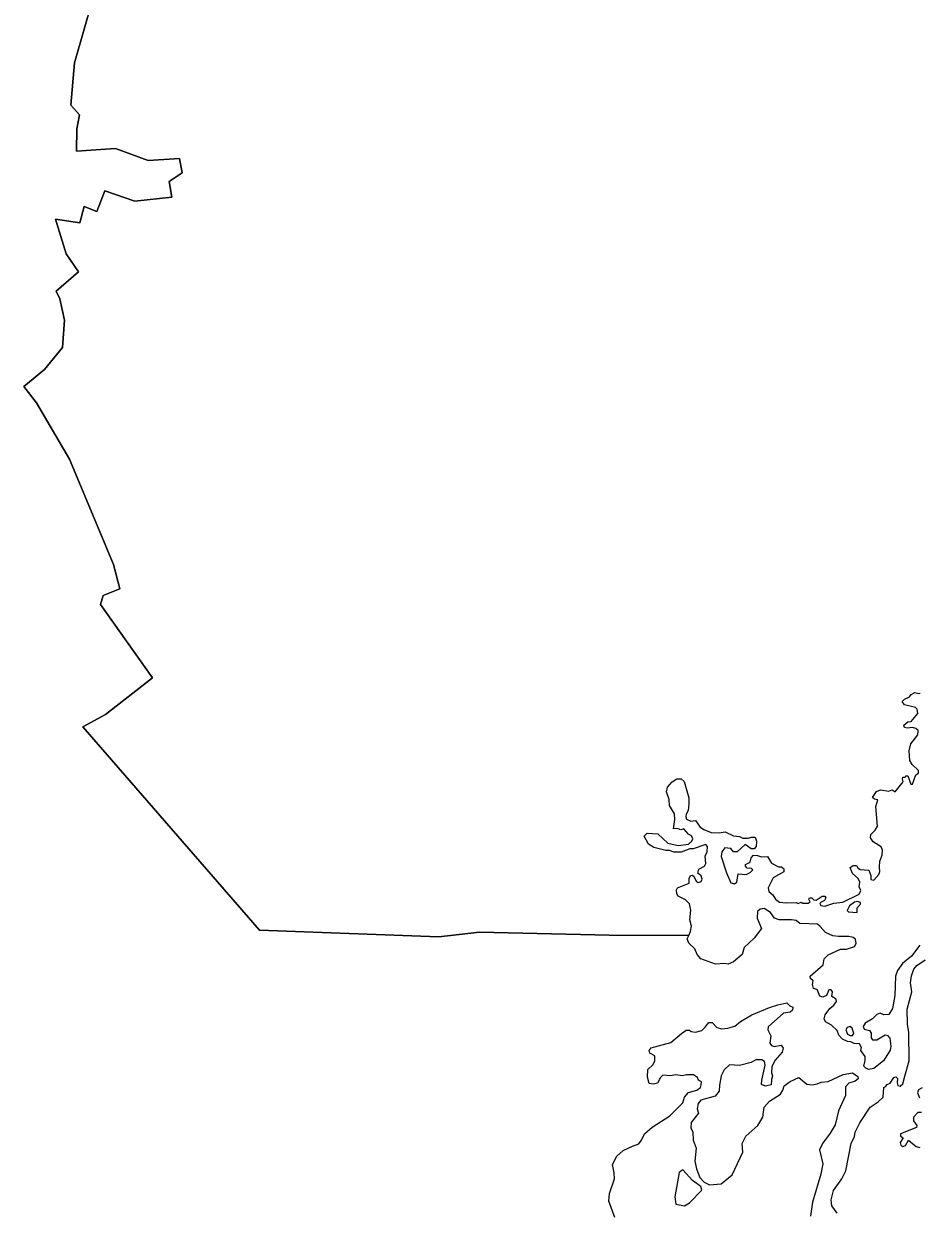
# Model space of a CAD drawing. Extents: x 369010 to 735936, y 6377141 to 6616555.
# Drawn here: x 443665 to 445908, y 6475191 to 6478163 of the extents above; entities that cross this region are included whole.
import ezdxf

# ---------------------------------------------------------------- set-up
doc = ezdxf.new("R2010")
doc.units = 0
doc.header["$LTSCALE"] = 40
doc.layers.add('3', color=7, linetype='Continuous', lineweight=13)

msp = doc.modelspace()

# ---------------------------------------------------------------- linework, layer by layer
at = {"layer": '3'}
for points in [[(445503.17, 6475939.1), (445502.35, 6475922.71), (445512.77, 6475897.06), (445494.57, 6475872.89), (445469.74, 6475848.9), (445464.78, 6475831.35), (445442.77, 6475813.15), (445429.53, 6475807.19), (445419.76, 6475808.84), (445397.58, 6475807.35), (445361.01, 6475820.93), (445351.41, 6475831.35), (445345.62, 6475846.25), (445330.55, 6475859.98), (445326.75, 6475870.91), (445330.72, 6475879.51), (445130.96, 6475880.51), (444806.57, 6475887.29), (444704.45, 6475875.71), (444255.44, 6475892.59), (443813.05, 6476401.84), (443869.98, 6476432.96), (443987.65, 6476524.81), (443857.57, 6476708.69), (443864.02, 6476730.7), (443905.4, 6476747.42), (443889.84, 6476808.32), (443780.11, 6477072.47), (443697.36, 6477213.64), (443665.09, 6477255.02), (443716.89, 6477296.89), (443762.07, 6477352.5), (443767.2, 6477421.18), (443755.62, 6477474.15), (443746.52, 6477493.67), (443802.12, 6477541.51), (443771.18, 6477586.85), (443745.03, 6477673.58), (443805.77, 6477664.47), (443816.19, 6477705.85), (443848.47, 6477692.94), (443868, 6477744.74), (443942.97, 6477718.76), (444036.15, 6477729.19), (444029.53, 6477767.91), (444061.97, 6477789.93), (444055.51, 6477826.17), (443976.57, 6477821.04), (443895.14, 6477850.83), (443796.83, 6477844.38), (443797.99, 6477899.99), (443804.61, 6477934.91), (443783.09, 6477959.4), (443792.03, 6478065.49), (443837.38, 6478223.55)], [(443837.38, 6478223.55), (443792.03, 6478065.49), (443783.09, 6477959.4), (443804.61, 6477934.91), (443797.99, 6477899.99), (443796.83, 6477844.38), (443895.14, 6477850.83), (443976.57, 6477821.04), (444055.51, 6477826.17), (444061.97, 6477789.93), (444029.53, 6477767.91), (444036.15, 6477729.19), (443942.97, 6477718.76), (443868, 6477744.74), (443848.47, 6477692.94), (443816.19, 6477705.85), (443805.77, 6477664.47), (443745.03, 6477673.58), (443771.18, 6477586.85)], [(443771.18, 6477586.85), (443802.12, 6477541.51), (443746.52, 6477493.67), (443755.62, 6477474.15), (443767.2, 6477421.18), (443762.07, 6477352.5), (443716.89, 6477296.89), (443665.09, 6477255.02), (443697.36, 6477213.64), (443780.11, 6477072.47), (443889.84, 6476808.32), (443905.4, 6476747.42), (443864.02, 6476730.7), (443857.57, 6476708.69), (443987.65, 6476524.81), (443869.98, 6476432.96), (443813.05, 6476401.84), (444255.44, 6475892.59), (444704.45, 6475875.71), (444806.57, 6475887.29), (445130.96, 6475880.51), (445330.72, 6475879.51), (445335.35, 6475889.61), (445337.17, 6475902.68), (445333.2, 6475918.57), (445335.68, 6475943.07), (445332.54, 6475958.96), (445322.61, 6475968.72), (445304.24, 6475977.49), (445300.76, 6475983.78), (445299.94, 6475993.71), (445302.42, 6475998.35), (445331.71, 6476010.1), (445331.55, 6476022.01), (445335.02, 6476029.79), (445339.16, 6476030.62), (445343.13, 6476027.97), (445348.76, 6476015.56), (445353.89, 6476012.08), (445361.5, 6476014.4), (445364.32, 6476020.36), (445361.67, 6476028.63), (445353.39, 6476035.75), (445355.55, 6476045.18), (445369.78, 6476052.96), (445373.25, 6476059.91), (445371.6, 6476078.45), (445376.56, 6476089.04), (445377.39, 6476102.45), (445373.59, 6476107.25), (445341.97, 6476096.32), (445333.04, 6476096.49), (445312.02, 6476087.72), (445292.98, 6476088.21), (445282.89, 6476092.02), (445272.79, 6476092.02), (445243.33, 6476099.8), (445229.93, 6476108.41), (445218.67, 6476128.27), (445226.12, 6476135.38), (445253.1, 6476134.22), (445278.26, 6476110.23), (445303.91, 6476104.6), (445329.89, 6476108.41), (445338.5, 6476115.69), (445340.65, 6476121.81), (445337.17, 6476128.6), (445329.89, 6476133.23), (445318.47, 6476146.14), (445311.02, 6476144.16), (445301.26, 6476146.97), (445292.16, 6476146.31), (445295.63, 6476169.81), (445294.81, 6476184.04), (445282.23, 6476205.06), (445281.9, 6476219.79), (445275.11, 6476238.99), (445277.26, 6476250.57), (445288.85, 6476264.31), (445300.43, 6476272.09), (445311.52, 6476272.09), (445318.8, 6476265.14), (445330.55, 6476224.09), (445331.22, 6476209.03), (445329.23, 6476192.15), (445324.1, 6476183.21), (445323.6, 6476176.43), (445325.26, 6476170.8), (445336.18, 6476166), (445347.27, 6476167.16), (445358.86, 6476150.94), (445368.79, 6476144.65), (445386.99, 6476137.7), (445407.18, 6476136.87), (445421.42, 6476139.36), (445442.77, 6476129.09), (445457.83, 6476126.94), (445466.43, 6476122.97), (445479.34, 6476122.97), (445487.45, 6476125.62)], [(445847.59, 6476239.49), (445867.78, 6476264.48), (445865.79, 6476270.93), (445866.46, 6476276.39), (445872.58, 6476276.39), (445875.06, 6476279.04), (445879.37, 6476279.54), (445886.65, 6476258.68), (445891.12, 6476258.68), (445899.72, 6476282.02), (445906.01, 6476286.32), (445906.01, 6476292.78), (445889.79, 6476307.34), (445884.17, 6476317.77), (445882.34, 6476341.6), (445886.48, 6476359.64), (445904.03, 6476381.98), (445905.35, 6476392.74), (445899.72, 6476397.54), (445891.28, 6476400.52), (445877.38, 6476398.53), (445870.92, 6476400.19), (445869.6, 6476406.48), (445879.53, 6476414.26), (445887.31, 6476415.58), (445904.69, 6476435.28), (445903.03, 6476446.2), (445898.73, 6476450.83), (445871.26, 6476456.96), (445865.13, 6476465.89), (445870.76, 6476471.52), (445883.67, 6476476.98), (445887.64, 6476483.44), (445896.58, 6476488.24), (445906.51, 6476485.26), (445910.48, 6476486.42)], [(445487.45, 6476125.62), (445497.05, 6476125.95), (445500.2, 6476115.69), (445499.04, 6476101.95), (445494.57, 6476096.82), (445486.96, 6476096.32), (445471.89, 6476107.25), (445452.2, 6476088.55), (445442.6, 6476089.04), (445435.81, 6476097.65), (445420.59, 6476098.64), (445413.8, 6476089.04), (445412.15, 6476076.96), (445424.73, 6476036.25), (445435.98, 6476011.42), (445445.41, 6476009.1), (445451.37, 6476012.58), (445454.52, 6476033.6), (445474.21, 6476032.44), (445484.64, 6476036.74), (445491.42, 6476043.86), (445487.45, 6476047.34), (445477.19, 6476048.33), (445472.89, 6476053.13), (445472.56, 6476057.43), (445484.14, 6476063.22), (445487.29, 6476073.98), (445492.42, 6476080.44), (445502.84, 6476080.11), (445512.77, 6476076.3), (445527.67, 6476077.13), (445537.6, 6476060.41), (445555.31, 6476051.64), (445562.92, 6476050.98), (445568.55, 6476046.67), (445568.38, 6476039.23), (445541.74, 6476024.16), (445529.32, 6475998.84), (445530.98, 6475989.74), (445541.24, 6475980.8), (445548.19, 6475970.54), (445557.96, 6475962.43), (445574.67, 6475960.94), (445599.99, 6475962.27), (445604.96, 6475959.45), (445611.75, 6475962.43), (445616.55, 6475960.28), (445629.95, 6475960.11), (445635.08, 6475963.76), (445630.94, 6475970.04), (445633.43, 6475973.85), (445638.56, 6475973.52), (445644.18, 6475968.72), (445649.32, 6475967.89), (445664.38, 6475977.82), (445671.33, 6475978.15), (445674.31, 6475973.85), (445670.33, 6475966.73), (445662.22, 6475963.09), (445659.25, 6475959.29), (445661.73, 6475954.65), (445671.66, 6475953), (445694.17, 6475960.11), (445716.18, 6475962.43), (445757.55, 6475983.29), (445761.36, 6475991.89), (445757.55, 6476001.49), (445758.88, 6476013.08), (445754.58, 6476022.51), (445740.51, 6476034.59), (445734.88, 6476049.65), (445742.16, 6476055.11), (445750.77, 6476054.29), (445753.42, 6476049.65), (445759.87, 6476044.85), (445781.55, 6476042.7), (445786.35, 6476029.79), (445786.52, 6476019.37), (445794.46, 6476018.21), (445806.71, 6476032.27), (445809.52, 6476039.56), (445808.36, 6476050.81), (445808.86, 6476065.38), (445814.65, 6476080.93), (445816.14, 6476093.01), (445812.83, 6476101.46), (445792.14, 6476113.87), (445786.19, 6476123.8), (445786.52, 6476132.07), (445797.77, 6476143.33), (445803.07, 6476153.42), (445798.93, 6476202.08), (445804.56, 6476219.13), (445795.46, 6476221.28), (445791.15, 6476224.92), (445800.59, 6476239.82), (445810.85, 6476244.29), (445832.03, 6476240.64), (445840.31, 6476244.12), (445847.59, 6476239.49)], [(445909.65, 6475855.35), (445888.3, 6475827.88), (445866.29, 6475809.01), (445853.38, 6475791.47), (445848.42, 6475777.73), (445846.43, 6475728.74), (445840.64, 6475696.47), (445831.87, 6475681.08), (445819.45, 6475680.58), (445810.02, 6475684.88), (445801.41, 6475681.41), (445791.15, 6475670.32), (445772.62, 6475659.89), (445767.15, 6475651.28), (445769.8, 6475644.5), (445783.04, 6475641.52), (445787.35, 6475634.57), (445787.51, 6475622.98), (445790.99, 6475618.18), (445801.25, 6475618.18), (445822.27, 6475630.27), (445828.22, 6475628.94), (445833.85, 6475621.99), (445836.83, 6475602.46), (445834.84, 6475592.03), (445818.46, 6475565.39), (445794.3, 6475546.52), (445780.56, 6475544.04), (445774.11, 6475547.35), (445769.47, 6475552.15), (445772.12, 6475566.22), (445772.12, 6475576.48), (445761.53, 6475591.54), (445763.18, 6475598.99), (445758.38, 6475608.25), (445744.65, 6475608.42), (445736.54, 6475613.38), (445728.26, 6475613.88), (445715.35, 6475619.51), (445706.25, 6475629.93), (445702.28, 6475641.52), (445687.88, 6475654.43), (445672.82, 6475662.87), (445669.84, 6475670.65), (445671.99, 6475680.91), (445683.57, 6475696.8), (445693.84, 6475705.07), (445700.95, 6475714.01), (445700.12, 6475719.47), (445689.2, 6475726.59), (445690.69, 6475738.17), (445686.72, 6475744.46), (445681.42, 6475743.64), (445675.96, 6475729.4), (445666.53, 6475725.1), (445658.75, 6475727.25), (445651.8, 6475744.46), (445643.19, 6475746.61), (445640.38, 6475756.21), (445642.03, 6475765.48), (445635.25, 6475771.27), (445635.08, 6475777.73), (445667.19, 6475806.03), (445669.84, 6475820.59), (445679.6, 6475830.86), (445710.55, 6475845.42), (445725.28, 6475845.42), (445745.8, 6475851.54), (445750.11, 6475859.32), (445748.45, 6475869.92), (445742.33, 6475874.38), (445731.24, 6475876.87), (445705.26, 6475876.87), (445691.52, 6475878.52), (445673.31, 6475886.8), (445660.07, 6475902.19), (445652.96, 6475907.65), (445608.77, 6475909.8), (445599.99, 6475916.92), (445587.75, 6475918.9), (445556.96, 6475918.57), (445545.38, 6475922.71), (445535.45, 6475936.94), (445519.56, 6475946.87), (445509.13, 6475945.72), (445503.17, 6475939.1)], [(445877.21, 6475694.81), (445889.46, 6475738.01), (445885.99, 6475760.52), (445888.14, 6475778.56), (445893.93, 6475794.78), (445902.04, 6475804.38), (445922.89, 6475818.11)], [(445189.38, 6475351.72), (445205.43, 6475357.85), (445212.22, 6475366.45), (445220, 6475382.84), (445238.87, 6475399.06), (445283.39, 6475427.69), (445316.16, 6475460.29), (445320.13, 6475474.53), (445330.06, 6475485.95), (445350.75, 6475491.57), (445360.35, 6475498.36), (445361.5, 6475505.48), (445362.17, 6475513.09), (445355.38, 6475517.23), (445352.24, 6475524.01), (445342.47, 6475530.14), (445324.76, 6475530.47), (445314.83, 6475528.15), (445297.62, 6475530.14), (445285.04, 6475527.49), (445265.84, 6475529.47), (445259.72, 6475523.68), (445252.6, 6475509.45), (445242.67, 6475506.63), (445231.75, 6475508.62), (445226.95, 6475524.18), (445228.27, 6475543.38), (445240.52, 6475554.96), (445245.82, 6475564.56), (445245.82, 6475578.13), (445233.24, 6475584.92), (445231.75, 6475591.37), (445236.38, 6475597.66), (445285.37, 6475610.9), (445312.35, 6475634.07), (445324.1, 6475642.02), (445332.37, 6475642.35), (445337.01, 6475639.2), (445347.6, 6475637.38), (445362.99, 6475641.52), (445371.76, 6475649.46), (445380.87, 6475661.71), (445388.98, 6475661.71), (445400.73, 6475648.8), (445413.14, 6475645.66), (445428.2, 6475646.82), (445446.41, 6475652.11), (445460.47, 6475663.53), (445488.94, 6475680.41), (445532.47, 6475699.28), (445553.98, 6475705.74), (445576.16, 6475711.03), (445583.78, 6475703.25), (445591.39, 6475699.78), (445590.56, 6475692.16), (445584.44, 6475687.2), (445567.56, 6475684.55), (445529.66, 6475650.62), (445528.5, 6475643.01), (445536.11, 6475627.62), (445533.46, 6475609.74), (445537.6, 6475603.78), (445544.88, 6475601.47), (445562.26, 6475604.61), (445567.23, 6475597.33), (445564.41, 6475587.23), (445547.03, 6475566.71), (445538.76, 6475550.99), (445537.77, 6475535.43), (445540.58, 6475527.82), (445537.93, 6475518.88), (445537.1, 6475505.48), (445522.54, 6475502.17), (445512.94, 6475506.3), (445513.6, 6475516.9), (445522.37, 6475554.63), (445520.06, 6475563.4), (445513.77, 6475567.54), (445498.54, 6475567.54), (445486.79, 6475561.58), (445457.5, 6475553.97), (445432.67, 6475554.96), (445419.43, 6475542.88), (445411.82, 6475527.49), (445407.68, 6475504.48), (445406.52, 6475489.26), (445396.76, 6475477.17), (445360.84, 6475466.75), (445354.39, 6475458.8), (445351.41, 6475445.4), (445354.72, 6475434.47), (445337.01, 6475411.14), (445335.52, 6475397.4), (445341.15, 6475386.97), (445341.81, 6475366.95), (445349.26, 6475346.43), (445345.45, 6475314.32), (445350.41, 6475294.46), (445358.19, 6475273.11), (445369.12, 6475261.19)], [(445701.95, 6475183.74), (445689.04, 6475201.78), (445687.22, 6475217.33), (445693.5, 6475240.34), (445714.19, 6475270.13), (445723.63, 6475289.82), (445737.2, 6475358.51), (445745.64, 6475375.55), (445747.62, 6475386.64), (445759.04, 6475409.98), (445784.7, 6475449.37), (445804.89, 6475462.44), (445817.3, 6475474.53), (445819.12, 6475498.69), (445824.42, 6475502.17), (445827.89, 6475506.14), (445834.68, 6475509.45), (445844.28, 6475523.35), (445849.41, 6475525.34), (445853.22, 6475520.7), (445852.72, 6475510.27), (445854.04, 6475503.99), (445860.17, 6475501.83), (445867.12, 6475507.46), (445871.75, 6475526.83), (445882.68, 6475565.06), (445881.68, 6475636.72), (445878.7, 6475656.91), (445877.21, 6475694.81)], [(445369.12, 6475261.19), (445382.85, 6475255.07), (445411.49, 6475256.89), (445439.12, 6475279.56), (445465.77, 6475336.33), (445464.28, 6475358.18), (445473.72, 6475376.38), (445503.34, 6475403.52), (445516.25, 6475423.88), (445519.23, 6475449.2), (445532.47, 6475463.93), (445560.27, 6475481.81), (445566.56, 6475491.9), (445569.21, 6475502.83), (445584.27, 6475513.92), (445606.28, 6475523.68), (445626.64, 6475507.13), (445639.88, 6475505.48), (445652.29, 6475507.46), (445662.39, 6475511.93), (445679.77, 6475513.42), (445717.17, 6475530.8), (445740.34, 6475534.93), (445754.08, 6475526), (445755.07, 6475520.37), (445747.62, 6475514.58), (445731.74, 6475509.28), (445722.8, 6475499.85), (445723.13, 6475478.66), (445705.75, 6475440.1), (445697.48, 6475405.35), (445684.57, 6475383.83), (445665.37, 6475358.67), (445658.25, 6475342.78), (445666.2, 6475307.53), (445661.07, 6475281.55), (445640.71, 6475211.71), (445635.25, 6475176.45)], [(445915.45, 6475497.86), (445906.34, 6475492.73), (445903.36, 6475485.12), (445908.49, 6475472.37)], [(445913.13, 6475435.96), (445904.03, 6475435.63), (445893.1, 6475424.05), (445893.1, 6475414.78), (445901.87, 6475403.19), (445900.72, 6475398.23), (445861.33, 6475382.34), (445861.33, 6475376.38), (445867.45, 6475372.24), (445860.5, 6475361.16), (445862.15, 6475354.37), (445866.62, 6475351.06), (445873.41, 6475352.88), (445881.35, 6475366.45), (445899.89, 6475350.73), (445909.65, 6475348.41)], [(445145.19, 6475172.98), (445130.63, 6475213.86), (445131.78, 6475232.72), (445145.02, 6475269.8), (445144.03, 6475284.53), (445139.73, 6475306.04), (445150.65, 6475326.57), (445166.71, 6475341.13), (445189.38, 6475351.72)]]:
    msp.add_lwpolyline(points, dxfattribs=at)
for points in [[(445753.09, 6475964.58), (445745.31, 6475963.09), (445733.39, 6475953.33), (445727.76, 6475942.24), (445731.07, 6475938.6), (445752.26, 6475936.61), (445752.75, 6475948.69), (445760.86, 6475957.63), (445760.7, 6475962.27)], [(445734.55, 6475651.28), (445727.76, 6475649.13), (445723.96, 6475642.68), (445728.59, 6475632.42), (445734.55, 6475628.61), (445740.67, 6475628.44), (445743.65, 6475633.58), (445740.18, 6475646.98)], [(445320.13, 6475201.78), (445332.87, 6475209.72), (445363.16, 6475241.17), (445361.17, 6475250.6), (445339.66, 6475265.99), (445315.99, 6475292.14), (445306.39, 6475285.69), (445295.96, 6475224.78), (445298.12, 6475206.41)]]:
    msp.add_lwpolyline(points, close=True, dxfattribs=at)

doc.saveas('drawing.dxf')
